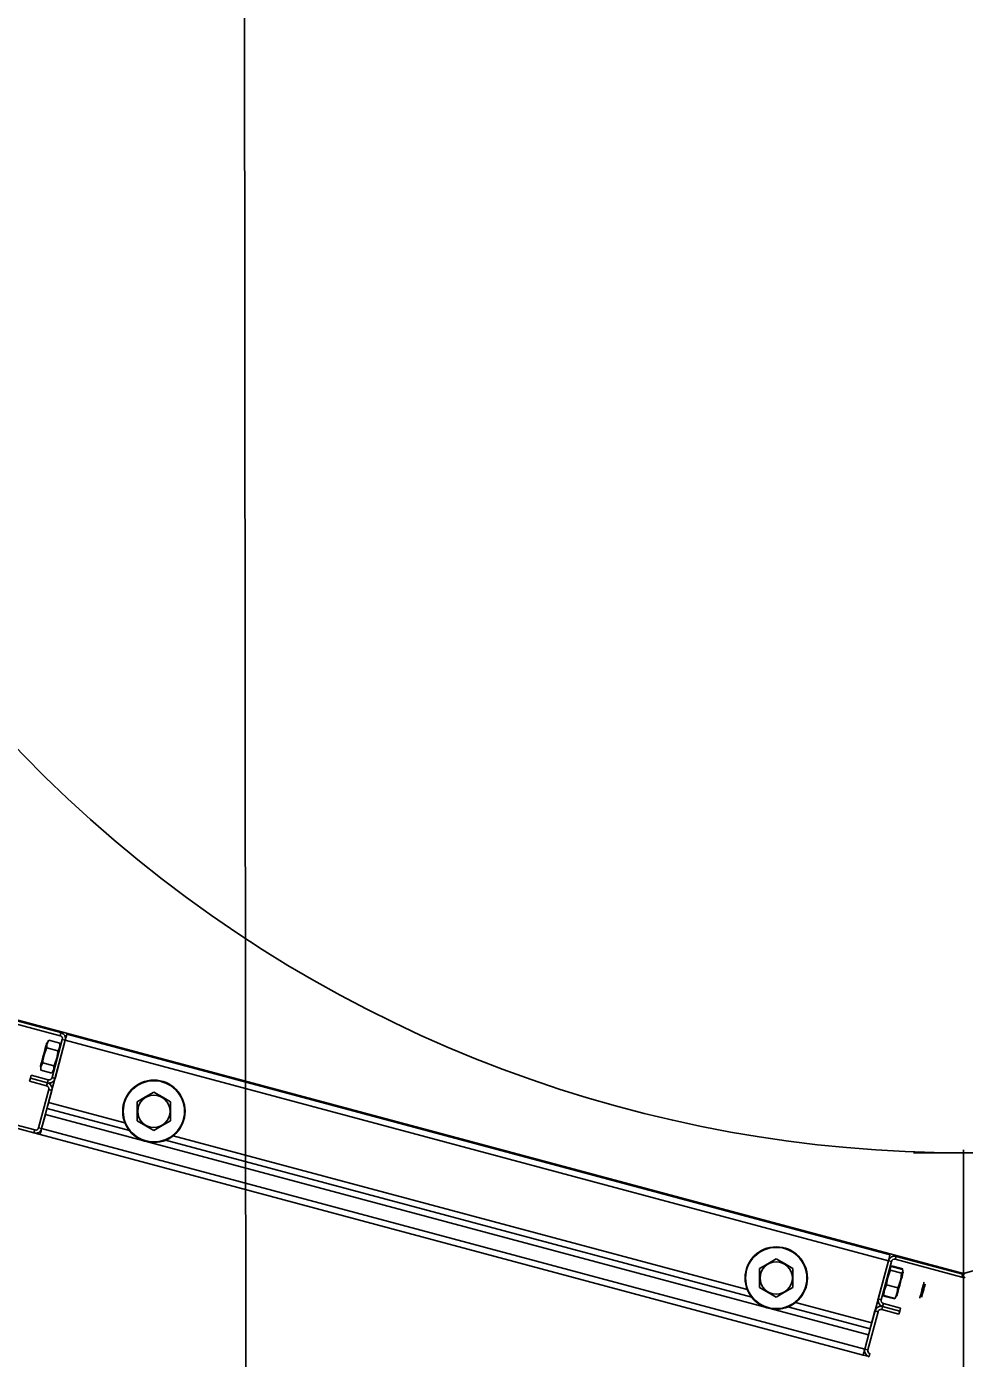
# Model space of a CAD drawing. Extents: x -264205 to -263659, y -1242401 to -1242060.
# Drawn here: x -263795.51 to -263795.082, y -1242123.416 to -1242122.807 of the extents above; entities that cross this region are included whole.
import ezdxf

# ---------------------------------------------------------------- set-up
doc = ezdxf.new("R2010")
doc.units = 0
doc.layers.add('KFA_SO_10-1_PLACHTY', color=7, linetype='Continuous')
doc.layers.add('SITUACIA_DSP_2D', color=7, linetype='Continuous')

msp = doc.modelspace()

# ---------------------------------------------------------------- linework, layer by layer
at = {"layer": 'KFA_SO_10-1_PLACHTY'}
msp.add_lwpolyline([(-263795.396, -1242226.823), (-263795.427, -1242195.892), (-263795.456, -1242167.905), (-263795.427, -1242160.909), (-263795.402, -1242132.887), (-263795.428, -1242101.98)], dxfattribs=at)
at = {"layer": 'SITUACIA_DSP_2D'}
for p, q in [((-263795.49484, -1242123.26882), (-263795.5811, -1242123.24571)), ((-263795.49447, -1242123.26744), (-263795.58073, -1242123.24433)), ((-263795.0819, -1242123.37752), (-263795.53244, -1242123.2568)), ((-263795.50112, -1242123.2728), (-263795.50134, -1242123.27361)), ((-263795.50099, -1242123.2723), (-263795.50112, -1242123.2728)), ((-263795.50094, -1242123.27213), (-263795.50099, -1242123.2723)), ((-263795.50092, -1242123.27432), (-263795.5009, -1242123.2728)), ((-263795.5009, -1242123.2728), (-263795.50033, -1242123.27136)), ((-263795.50033, -1242123.27136), (-263795.5, -1242123.27087)), ((-263795.49246, -1242123.27093), (-263795.50008, -1242123.29938)), ((-263795.49489, -1242123.27224), (-263795.5, -1242123.27087)), ((-263795.4985, -1242123.288), (-263795.49383, -1242123.27056)), ((-263795.49713, -1242123.28837), (-263795.49246, -1242123.27093)), ((-263795.49489, -1242123.27224), (-263795.49491, -1242123.27376)), ((-263795.49484, -1242123.26882), (-263795.49447, -1242123.26744)), ((-263795.49246, -1242123.27093), (-263795.49383, -1242123.27056)), ((-263795.49231, -1242123.2704), (-263795.49246, -1242123.27093)), ((-263795.49246, -1242123.27093), (-263795.11623, -1242123.37174)), ((-263795.49217, -1242123.26988), (-263795.49231, -1242123.2704)), ((-263795.49205, -1242123.2694), (-263795.49217, -1242123.26988)), ((-263795.49193, -1242123.26899), (-263795.49205, -1242123.2694)), ((-263795.49184, -1242123.26864), (-263795.49193, -1242123.26899)), ((-263795.49178, -1242123.26839), (-263795.49184, -1242123.26864)), ((-263795.49173, -1242123.26823), (-263795.49178, -1242123.26839)), ((-263795.49172, -1242123.26818), (-263795.49173, -1242123.26823)), ((-263795.49172, -1242123.26818), (-263795.11549, -1242123.36899)), ((-263795.50268, -1242123.27864), (-263795.50303, -1242123.27994)), ((-263795.50269, -1242123.28028), (-263795.50219, -1242123.27759)), ((-263795.50232, -1242123.27726), (-263795.50268, -1242123.27864)), ((-263795.50195, -1242123.27591), (-263795.50232, -1242123.27726)), ((-263795.50219, -1242123.27759), (-263795.50122, -1242123.27494)), ((-263795.50162, -1242123.27467), (-263795.50195, -1242123.27591)), ((-263795.50134, -1242123.27361), (-263795.50162, -1242123.27467)), ((-263795.50122, -1242123.27494), (-263795.50092, -1242123.27432)), ((-263795.49581, -1242123.27569), (-263795.50092, -1242123.27432)), ((-263795.49632, -1242123.27908), (-263795.49726, -1242123.28173)), ((-263795.49587, -1242123.27638), (-263795.49632, -1242123.27908)), ((-263795.49581, -1242123.27569), (-263795.49587, -1242123.27638)), ((-263795.49548, -1242123.2752), (-263795.49581, -1242123.27569)), ((-263795.49491, -1242123.27376), (-263795.49548, -1242123.2752)), ((-263795.50387, -1242123.28305), (-263795.50388, -1242123.28309)), ((-263795.50377, -1242123.28271), (-263795.50387, -1242123.28305)), ((-263795.5036, -1242123.28204), (-263795.50377, -1242123.28271)), ((-263795.50369, -1242123.28465), (-263795.50367, -1242123.28313)), ((-263795.49858, -1242123.28602), (-263795.50369, -1242123.28465)), ((-263795.50367, -1242123.28313), (-263795.5031, -1242123.28169)), ((-263795.50335, -1242123.2811), (-263795.5036, -1242123.28204)), ((-263795.50303, -1242123.27994), (-263795.50335, -1242123.2811)), ((-263795.5031, -1242123.28169), (-263795.50276, -1242123.2812)), ((-263795.50276, -1242123.2812), (-263795.50269, -1242123.28028)), ((-263795.49766, -1242123.28257), (-263795.50276, -1242123.2812)), ((-263795.49768, -1242123.28409), (-263795.49825, -1242123.28553)), ((-263795.49766, -1242123.28257), (-263795.49768, -1242123.28409)), ((-263795.49726, -1242123.28173), (-263795.49766, -1242123.28257)), ((-263795.59302, -1242123.29021), (-263795.50677, -1242123.31332)), ((-263795.59265, -1242123.28883), (-263795.5064, -1242123.31195)), ((-263795.50879, -1242123.28967), (-263795.50842, -1242123.28829)), ((-263795.50099, -1242123.29176), (-263795.50879, -1242123.28967)), ((-263795.50842, -1242123.28829), (-263795.50805, -1242123.28692)), ((-263795.50842, -1242123.28829), (-263795.50062, -1242123.29038)), ((-263795.50062, -1242123.29038), (-263795.50842, -1242123.28829)), ((-263795.50805, -1242123.28692), (-263795.50025, -1242123.28901)), ((-263795.50099, -1242123.29176), (-263795.50062, -1242123.29038)), ((-263795.50062, -1242123.29038), (-263795.50025, -1242123.28901)), ((-263795.49825, -1242123.28553), (-263795.49858, -1242123.28602)), ((-263795.4985, -1242123.288), (-263795.49713, -1242123.28837)), ((-263795.50465, -1242123.31094), (-263795.49998, -1242123.2935)), ((-263795.50328, -1242123.31131), (-263795.4986, -1242123.29387)), ((-263795.4986, -1242123.29387), (-263795.49998, -1242123.2935)), ((-263795.45958, -1242123.29903), (-263795.45584, -1242123.29686)), ((-263795.45584, -1242123.29686), (-263795.45198, -1242123.29464)), ((-263795.45198, -1242123.29464), (-263795.44824, -1242123.2968)), ((-263795.44824, -1242123.2968), (-263795.44438, -1242123.29903)), ((-263795.50082, -1242123.30213), (-263795.46319, -1242123.31221)), ((-263795.46319, -1242123.31221), (-263795.50082, -1242123.30213)), ((-263795.50008, -1242123.29938), (-263795.46521, -1242123.30872)), ((-263795.45958, -1242123.30013), (-263795.45958, -1242123.29903)), ((-263795.45958, -1242123.30401), (-263795.45958, -1242123.30013)), ((-263795.44438, -1242123.30013), (-263795.44438, -1242123.29903)), ((-263795.44438, -1242123.30401), (-263795.44438, -1242123.30013)), ((-263795.50328, -1242123.31131), (-263795.50155, -1242123.30488)), ((-263795.12533, -1242123.40569), (-263795.50155, -1242123.30488)), ((-263795.45958, -1242123.3078), (-263795.45958, -1242123.30401)), ((-263795.45573, -1242123.31003), (-263795.45958, -1242123.3078)), ((-263795.44438, -1242123.3078), (-263795.44813, -1242123.30996)), ((-263795.44438, -1242123.3078), (-263795.44438, -1242123.30401)), ((-263795.50677, -1242123.31332), (-263795.5064, -1242123.31195)), ((-263795.50677, -1242123.31332), (-263795.50401, -1242123.31406)), ((-263795.50465, -1242123.31094), (-263795.50328, -1242123.31131)), ((-263795.50401, -1242123.31406), (-263795.504, -1242123.31401)), ((-263795.12778, -1242123.41487), (-263795.50401, -1242123.31406)), ((-263795.504, -1242123.31401), (-263795.50396, -1242123.31385)), ((-263795.50396, -1242123.31385), (-263795.50389, -1242123.3136)), ((-263795.50389, -1242123.3136), (-263795.5038, -1242123.31325)), ((-263795.5038, -1242123.31325), (-263795.50368, -1242123.31284)), ((-263795.50368, -1242123.31284), (-263795.50356, -1242123.31236)), ((-263795.50356, -1242123.31236), (-263795.50342, -1242123.31184)), ((-263795.50342, -1242123.31184), (-263795.50328, -1242123.31131)), ((-263795.12705, -1242123.41212), (-263795.50328, -1242123.31131)), ((-263795.45198, -1242123.31219), (-263795.45573, -1242123.31003)), ((-263795.44813, -1242123.30996), (-263795.45198, -1242123.31219)), ((-263795.44319, -1242123.31462), (-263795.18074, -1242123.38494)), ((-263795.44668, -1242123.31664), (-263795.17873, -1242123.38843)), ((-263795.17873, -1242123.38843), (-263795.44668, -1242123.31664)), ((-263795.0819, -1242123.32106), (-263795.0819, -1242123.5177)), ((-263795.10485, -1242123.3224), (-263795.05896, -1242123.3224)), ((-263795.11582, -1242123.37021), (-263795.11595, -1242123.37069)), ((-263795.11571, -1242123.3698), (-263795.11582, -1242123.37021)), ((-263795.11562, -1242123.36945), (-263795.11571, -1242123.3698)), ((-263795.11555, -1242123.3692), (-263795.11562, -1242123.36945)), ((-263795.11551, -1242123.36904), (-263795.11555, -1242123.3692)), ((-263795.11549, -1242123.36899), (-263795.11551, -1242123.36904)), ((-263795.11274, -1242123.36973), (-263795.11311, -1242123.3711)), ((-263795.11274, -1242123.36973), (-263795.08227, -1242123.37789)), ((-263795.17512, -1242123.37525), (-263795.17137, -1242123.37309)), ((-263795.17512, -1242123.37635), (-263795.17512, -1242123.37525)), ((-263795.17512, -1242123.38024), (-263795.17512, -1242123.37635)), ((-263795.17137, -1242123.37309), (-263795.16752, -1242123.37086)), ((-263795.16752, -1242123.37086), (-263795.16377, -1242123.37302)), ((-263795.16377, -1242123.37302), (-263795.15992, -1242123.37525)), ((-263795.15992, -1242123.37635), (-263795.15992, -1242123.37525)), ((-263795.15992, -1242123.38024), (-263795.15992, -1242123.37635)), ((-263795.11623, -1242123.37174), (-263795.12385, -1242123.40019)), ((-263795.1209, -1242123.38918), (-263795.11623, -1242123.37174)), ((-263795.11952, -1242123.38955), (-263795.11485, -1242123.37211)), ((-263795.11608, -1242123.37121), (-263795.11623, -1242123.37174)), ((-263795.11611, -1242123.37128), (-263795.11623, -1242123.37174)), ((-263795.11485, -1242123.37211), (-263795.11623, -1242123.37174)), ((-263795.11595, -1242123.37069), (-263795.11608, -1242123.37121)), ((-263795.11579, -1242123.3771), (-263795.11532, -1242123.37611)), ((-263795.11546, -1242123.37516), (-263795.11506, -1242123.37451)), ((-263795.11539, -1242123.37591), (-263795.11546, -1242123.37516)), ((-263795.11532, -1242123.37611), (-263795.11539, -1242123.37591)), ((-263795.11021, -1242123.37748), (-263795.11532, -1242123.37611)), ((-263795.11506, -1242123.37451), (-263795.11484, -1242123.37433)), ((-263795.10973, -1242123.3757), (-263795.11484, -1242123.37433)), ((-263795.11478, -1242123.37409), (-263795.10967, -1242123.37546)), ((-263795.11311, -1242123.3711), (-263795.08264, -1242123.37927)), ((-263795.10973, -1242123.3757), (-263795.10963, -1242123.37597)), ((-263795.10963, -1242123.37597), (-263795.1096, -1242123.37671)), ((-263795.07642, -1242123.37606), (-263795.0819, -1242123.37752)), ((-263795.17512, -1242123.38402), (-263795.17512, -1242123.38024)), ((-263795.15992, -1242123.38402), (-263795.15992, -1242123.38024)), ((-263795.1171, -1242123.38276), (-263795.11672, -1242123.37991)), ((-263795.11672, -1242123.37991), (-263795.11579, -1242123.3771)), ((-263795.11059, -1242123.38033), (-263795.11152, -1242123.38314)), ((-263795.11106, -1242123.3829), (-263795.11069, -1242123.38153)), ((-263795.11069, -1242123.38153), (-263795.11034, -1242123.38022)), ((-263795.11021, -1242123.37748), (-263795.11059, -1242123.38033)), ((-263795.11034, -1242123.38022), (-263795.11002, -1242123.37905)), ((-263795.11004, -1242123.37734), (-263795.11021, -1242123.37748)), ((-263795.1096, -1242123.37671), (-263795.11004, -1242123.37734)), ((-263795.11002, -1242123.37905), (-263795.10977, -1242123.3781)), ((-263795.10977, -1242123.3781), (-263795.10959, -1242123.37742)), ((-263795.10959, -1242123.37742), (-263795.10949, -1242123.37707)), ((-263795.10949, -1242123.37707), (-263795.10948, -1242123.37702)), ((-263795.10035, -1242123.38313), (-263795.10013, -1242123.38233)), ((-263795.10013, -1242123.38233), (-263795.09998, -1242123.38178)), ((-263795.09998, -1242123.38178), (-263795.09992, -1242123.38153)), ((-263795.09992, -1242123.38153), (-263795.09992, -1242123.38152)), ((-263795.09941, -1242123.3824), (-263795.09948, -1242123.38264)), ((-263795.09941, -1242123.38239), (-263795.09941, -1242123.3824)), ((-263795.08264, -1242123.37927), (-263795.08227, -1242123.37789)), ((-263795.17127, -1242123.38625), (-263795.17512, -1242123.38402)), ((-263795.16752, -1242123.38841), (-263795.17127, -1242123.38625)), ((-263795.16367, -1242123.38619), (-263795.16752, -1242123.38841)), ((-263795.15992, -1242123.38402), (-263795.16367, -1242123.38619)), ((-263795.11851, -1242123.38709), (-263795.11848, -1242123.38743)), ((-263795.11848, -1242123.38743), (-263795.1184, -1242123.38763)), ((-263795.11847, -1242123.38787), (-263795.11336, -1242123.38924)), ((-263795.1184, -1242123.38763), (-263795.11822, -1242123.38552)), ((-263795.1133, -1242123.389), (-263795.1184, -1242123.38763)), ((-263795.11822, -1242123.38552), (-263795.11749, -1242123.38348)), ((-263795.11749, -1242123.38348), (-263795.1171, -1242123.38276)), ((-263795.11199, -1242123.38413), (-263795.1171, -1242123.38276)), ((-263795.1129, -1242123.38829), (-263795.1133, -1242123.389)), ((-263795.11313, -1242123.38886), (-263795.11293, -1242123.38858)), ((-263795.11217, -1242123.38624), (-263795.1129, -1242123.38829)), ((-263795.11242, -1242123.38798), (-263795.11237, -1242123.38783)), ((-263795.11237, -1242123.38783), (-263795.11224, -1242123.38733)), ((-263795.11224, -1242123.38733), (-263795.11203, -1242123.38654)), ((-263795.11199, -1242123.38413), (-263795.11217, -1242123.38624)), ((-263795.11203, -1242123.38654), (-263795.11175, -1242123.38549)), ((-263795.11152, -1242123.38314), (-263795.11199, -1242123.38413)), ((-263795.11175, -1242123.38549), (-263795.11142, -1242123.38425)), ((-263795.11142, -1242123.38425), (-263795.11106, -1242123.3829)), ((-263795.10188, -1242123.38885), (-263795.10182, -1242123.38861)), ((-263795.10182, -1242123.38861), (-263795.10167, -1242123.38806)), ((-263795.10167, -1242123.38806), (-263795.10145, -1242123.38726)), ((-263795.10145, -1242123.38726), (-263795.10119, -1242123.38628)), ((-263795.10119, -1242123.38628), (-263795.1009, -1242123.3852)), ((-263795.10094, -1242123.3881), (-263795.10101, -1242123.38835)), ((-263795.10101, -1242123.38835), (-263795.10101, -1242123.38836)), ((-263795.1008, -1242123.38756), (-263795.10094, -1242123.3881)), ((-263795.1009, -1242123.3852), (-263795.10061, -1242123.38411)), ((-263795.10059, -1242123.38678), (-263795.1008, -1242123.38756)), ((-263795.10061, -1242123.38411), (-263795.10035, -1242123.38313)), ((-263795.10034, -1242123.38585), (-263795.10059, -1242123.38678)), ((-263795.10007, -1242123.38487), (-263795.10034, -1242123.38585)), ((-263795.09983, -1242123.38394), (-263795.10007, -1242123.38487)), ((-263795.09962, -1242123.38317), (-263795.09983, -1242123.38394)), ((-263795.09948, -1242123.38264), (-263795.09962, -1242123.38317)), ((-263795.16221, -1242123.39286), (-263795.12459, -1242123.40294)), ((-263795.12459, -1242123.40294), (-263795.16221, -1242123.39286)), ((-263795.15872, -1242123.39085), (-263795.12385, -1242123.40019)), ((-263795.12705, -1242123.41212), (-263795.12238, -1242123.39468)), ((-263795.121, -1242123.39505), (-263795.12238, -1242123.39468)), ((-263795.1209, -1242123.38918), (-263795.12102, -1242123.38964)), ((-263795.1209, -1242123.38918), (-263795.11952, -1242123.38955)), ((-263795.11888, -1242123.39267), (-263795.11925, -1242123.39404)), ((-263795.11925, -1242123.39404), (-263795.11145, -1242123.39613)), ((-263795.11852, -1242123.39129), (-263795.11888, -1242123.39267)), ((-263795.11109, -1242123.39476), (-263795.11888, -1242123.39267)), ((-263795.11888, -1242123.39267), (-263795.11109, -1242123.39476)), ((-263795.11072, -1242123.39338), (-263795.11852, -1242123.39129)), ((-263795.1133, -1242123.389), (-263795.11313, -1242123.38886)), ((-263795.11109, -1242123.39476), (-263795.11145, -1242123.39613)), ((-263795.11072, -1242123.39338), (-263795.11109, -1242123.39476)), ((-263795.10188, -1242123.38886), (-263795.10188, -1242123.38885)), ((-263795.12567, -1242123.41249), (-263795.121, -1242123.39505)), ((-263795.12705, -1242123.41212), (-263795.12533, -1242123.40569)), ((-263795.12733, -1242123.41317), (-263795.12719, -1242123.41265)), ((-263795.12719, -1242123.41265), (-263795.12705, -1242123.41212)), ((-263795.12705, -1242123.41212), (-263795.12567, -1242123.41249)), ((-263795.12778, -1242123.41487), (-263795.12777, -1242123.41482)), ((-263795.12778, -1242123.41487), (-263795.12503, -1242123.41561)), ((-263795.12777, -1242123.41482), (-263795.12773, -1242123.41466)), ((-263795.12773, -1242123.41466), (-263795.12766, -1242123.41441)), ((-263795.12766, -1242123.41441), (-263795.12757, -1242123.41406)), ((-263795.12757, -1242123.41406), (-263795.12746, -1242123.41365)), ((-263795.12746, -1242123.41365), (-263795.12733, -1242123.41317)), ((-263795.12466, -1242123.41423), (-263795.12503, -1242123.41561))]:
    msp.add_line(p, q, dxfattribs=at)
for centre, radius in [((-263795.45198, -1242123.30341), 0.01425), ((-263795.45198, -1242123.30341), 0.01401), ((-263795.45198, -1242123.30341), 0.00739), ((-263795.16752, -1242123.37964), 0.01425), ((-263795.16752, -1242123.37964), 0.01401), ((-263795.16752, -1242123.37964), 0.00739)]:
    msp.add_circle(centre, radius, dxfattribs=at)
for centre, radius, start, end in [((-263795.0819, -1242122.7239), 0.5985, 144.56502, 35.43498), ((-263795.49521, -1242123.27019), 0.00143, 345, 74.99999), ((-263795.49521, -1242123.27019), 0.00285, 345, 74.99999), ((-263795.49988, -1242123.28763), 0.00285, 254.99999, 345), ((-263795.50136, -1242123.29314), 0.00285, 345, 74.99999), ((-263795.49988, -1242123.28763), 0.00143, 254.99999, 345), ((-263795.50136, -1242123.29314), 0.00142, 345, 74.99999), ((-263795.50603, -1242123.31057), 0.00285, 254.99999, 345), ((-263795.50603, -1242123.31057), 0.00143, 254.99999, 345), ((-263795.11348, -1242123.37248), 0.00285, 74.99999, 165), ((-263795.11348, -1242123.37248), 0.00143, 74.99999, 165), ((-263795.0819, -1242123.37651), 0.00285, 254.99999, 285.00001), ((-263795.0819, -1242123.37651), 0.00143, 254.99999, 285.00001), ((-263795.11962, -1242123.39542), 0.00285, 74.99999, 165), ((-263795.11815, -1242123.38991), 0.00285, 165, 254.99999), ((-263795.11962, -1242123.39542), 0.00143, 74.99999, 165), ((-263795.11815, -1242123.38991), 0.00143, 165, 254.99999), ((-263795.12429, -1242123.41286), 0.00285, 165, 254.99999), ((-263795.12429, -1242123.41286), 0.00143, 165, 254.99999)]:
    msp.add_arc(centre, radius, start, end, dxfattribs=at)

doc.saveas('drawing.dxf')
